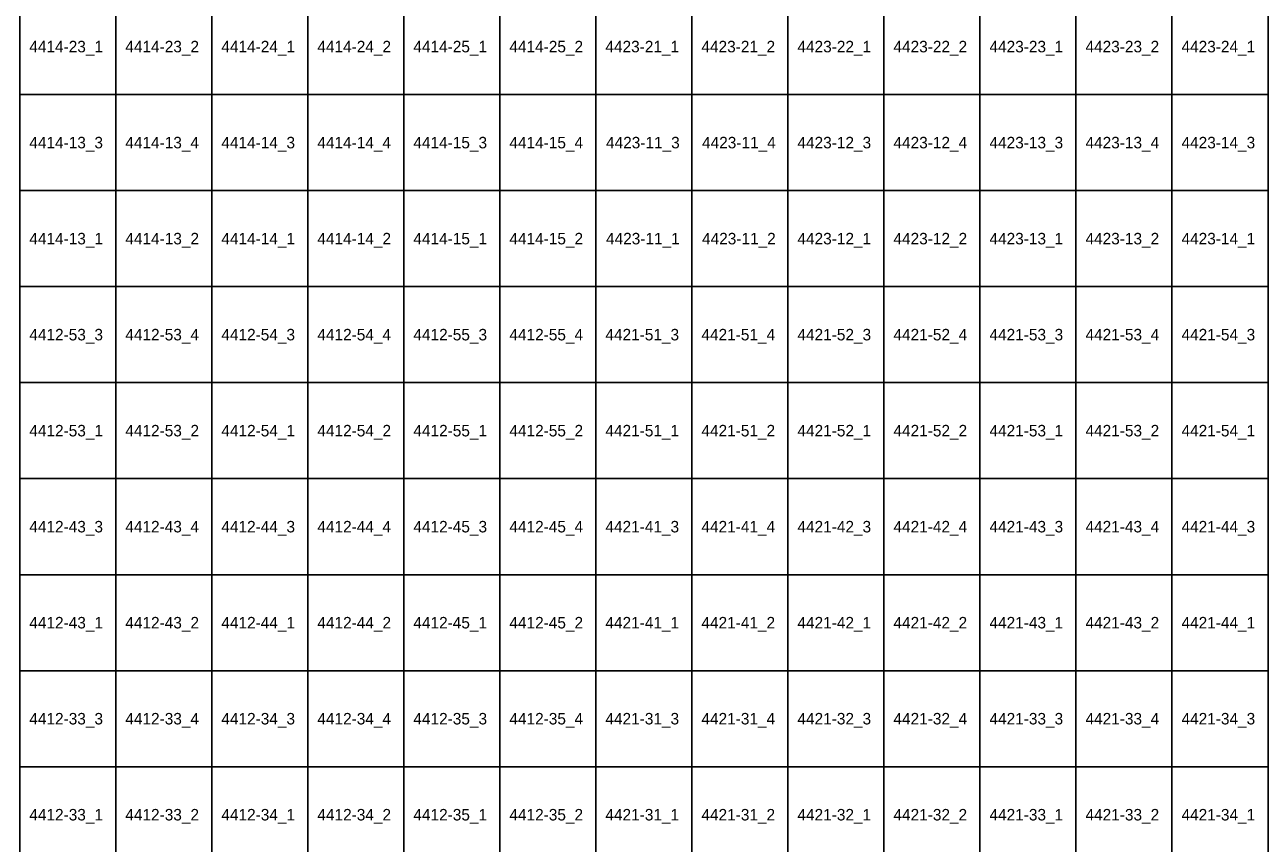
# Model space of a CAD drawing. Extents: x 312500 to 765000, y 172500 to 440000.
# Drawn here: x 635129 to 667325, y 310507 to 331819 of the extents above; entities that cross this region are included whole.
import ezdxf

# ---------------------------------------------------------------- set-up
doc = ezdxf.new("R2010")
doc.units = 0
doc.layers.add('Topo5_ramis_TKS2025', color=7, linetype='Continuous')
doc.layers.add('Topo5_ramis_TKS2025_Nr', color=7, linetype='Continuous')

msp = doc.modelspace()

# ---------------------------------------------------------------- linework, layer by layer
at = {"layer": 'Topo5_ramis_TKS2025'}
for points in [[(635000, 330000), (635000, 332500), (637500, 332500), (637500, 330000), (635000, 330000)], [(637500, 330000), (637500, 332500), (640000, 332500), (640000, 330000), (637500, 330000)], [(640000, 330000), (640000, 332500), (642500, 332500), (642500, 330000), (640000, 330000)], [(642500, 330000), (642500, 332500), (645000, 332500), (645000, 330000), (642500, 330000)], [(645000, 330000), (645000, 332500), (647500, 332500), (647500, 330000), (645000, 330000)], [(647500, 330000), (647500, 332500), (650000, 332500), (650000, 330000), (647500, 330000)], [(650000, 330000), (650000, 332500), (652500, 332500), (652500, 330000), (650000, 330000)], [(652500, 330000), (652500, 332500), (655000, 332500), (655000, 330000), (652500, 330000)], [(655000, 330000), (655000, 332500), (657500, 332500), (657500, 330000), (655000, 330000)], [(657500, 330000), (657500, 332500), (660000, 332500), (660000, 330000), (657500, 330000)], [(660000, 330000), (660000, 332500), (662500, 332500), (662500, 330000), (660000, 330000)], [(662500, 330000), (662500, 332500), (665000, 332500), (665000, 330000), (662500, 330000)], [(665000, 330000), (665000, 332500), (667500, 332500), (667500, 330000), (665000, 330000)], [(635000, 327500), (635000, 330000), (637500, 330000), (637500, 327500), (635000, 327500)], [(637500, 327500), (637500, 330000), (640000, 330000), (640000, 327500), (637500, 327500)], [(640000, 327500), (640000, 330000), (642500, 330000), (642500, 327500), (640000, 327500)], [(642500, 327500), (642500, 330000), (645000, 330000), (645000, 327500), (642500, 327500)], [(645000, 327500), (645000, 330000), (647500, 330000), (647500, 327500), (645000, 327500)], [(647500, 327500), (647500, 330000), (650000, 330000), (650000, 327500), (647500, 327500)], [(650000, 327500), (650000, 330000), (652500, 330000), (652500, 327500), (650000, 327500)], [(652500, 327500), (652500, 330000), (655000, 330000), (655000, 327500), (652500, 327500)], [(655000, 327500), (655000, 330000), (657500, 330000), (657500, 327500), (655000, 327500)], [(657500, 327500), (657500, 330000), (660000, 330000), (660000, 327500), (657500, 327500)], [(660000, 327500), (660000, 330000), (662500, 330000), (662500, 327500), (660000, 327500)], [(662500, 327500), (662500, 330000), (665000, 330000), (665000, 327500), (662500, 327500)], [(665000, 327500), (665000, 330000), (667500, 330000), (667500, 327500), (665000, 327500)], [(635000, 325000), (635000, 327500), (637500, 327500), (637500, 325000), (635000, 325000)], [(637500, 325000), (637500, 327500), (640000, 327500), (640000, 325000), (637500, 325000)], [(640000, 325000), (640000, 327500), (642500, 327500), (642500, 325000), (640000, 325000)], [(642500, 325000), (642500, 327500), (645000, 327500), (645000, 325000), (642500, 325000)], [(645000, 325000), (645000, 327500), (647500, 327500), (647500, 325000), (645000, 325000)], [(647500, 325000), (647500, 327500), (650000, 327500), (650000, 325000), (647500, 325000)], [(650000, 325000), (650000, 327500), (652500, 327500), (652500, 325000), (650000, 325000)], [(652500, 325000), (652500, 327500), (655000, 327500), (655000, 325000), (652500, 325000)], [(655000, 325000), (655000, 327500), (657500, 327500), (657500, 325000), (655000, 325000)], [(657500, 325000), (657500, 327500), (660000, 327500), (660000, 325000), (657500, 325000)], [(660000, 325000), (660000, 327500), (662500, 327500), (662500, 325000), (660000, 325000)], [(662500, 325000), (662500, 327500), (665000, 327500), (665000, 325000), (662500, 325000)], [(665000, 325000), (665000, 327500), (667500, 327500), (667500, 325000), (665000, 325000)], [(635000, 322500), (635000, 325000), (637500, 325000), (637500, 322500), (635000, 322500)], [(637500, 322500), (637500, 325000), (640000, 325000), (640000, 322500), (637500, 322500)], [(640000, 322500), (640000, 325000), (642500, 325000), (642500, 322500), (640000, 322500)], [(642500, 322500), (642500, 325000), (645000, 325000), (645000, 322500), (642500, 322500)], [(645000, 322500), (645000, 325000), (647500, 325000), (647500, 322500), (645000, 322500)], [(647500, 322500), (647500, 325000), (650000, 325000), (650000, 322500), (647500, 322500)], [(650000, 322500), (650000, 325000), (652500, 325000), (652500, 322500), (650000, 322500)], [(652500, 322500), (652500, 325000), (655000, 325000), (655000, 322500), (652500, 322500)], [(655000, 322500), (655000, 325000), (657500, 325000), (657500, 322500), (655000, 322500)], [(657500, 322500), (657500, 325000), (660000, 325000), (660000, 322500), (657500, 322500)], [(660000, 322500), (660000, 325000), (662500, 325000), (662500, 322500), (660000, 322500)], [(662500, 322500), (662500, 325000), (665000, 325000), (665000, 322500), (662500, 322500)], [(665000, 322500), (665000, 325000), (667500, 325000), (667500, 322500), (665000, 322500)], [(635000, 320000), (635000, 322500), (637500, 322500), (637500, 320000), (635000, 320000)], [(637500, 320000), (637500, 322500), (640000, 322500), (640000, 320000), (637500, 320000)], [(640000, 320000), (640000, 322500), (642500, 322500), (642500, 320000), (640000, 320000)], [(642500, 320000), (642500, 322500), (645000, 322500), (645000, 320000), (642500, 320000)], [(645000, 320000), (645000, 322500), (647500, 322500), (647500, 320000), (645000, 320000)], [(647500, 320000), (647500, 322500), (650000, 322500), (650000, 320000), (647500, 320000)], [(650000, 320000), (650000, 322500), (652500, 322500), (652500, 320000), (650000, 320000)], [(652500, 320000), (652500, 322500), (655000, 322500), (655000, 320000), (652500, 320000)], [(655000, 320000), (655000, 322500), (657500, 322500), (657500, 320000), (655000, 320000)], [(657500, 320000), (657500, 322500), (660000, 322500), (660000, 320000), (657500, 320000)], [(660000, 320000), (660000, 322500), (662500, 322500), (662500, 320000), (660000, 320000)], [(662500, 320000), (662500, 322500), (665000, 322500), (665000, 320000), (662500, 320000)], [(665000, 320000), (665000, 322500), (667500, 322500), (667500, 320000), (665000, 320000)], [(635000, 317500), (635000, 320000), (637500, 320000), (637500, 317500), (635000, 317500)], [(637500, 317500), (637500, 320000), (640000, 320000), (640000, 317500), (637500, 317500)], [(640000, 317500), (640000, 320000), (642500, 320000), (642500, 317500), (640000, 317500)], [(642500, 317500), (642500, 320000), (645000, 320000), (645000, 317500), (642500, 317500)], [(645000, 317500), (645000, 320000), (647500, 320000), (647500, 317500), (645000, 317500)], [(647500, 317500), (647500, 320000), (650000, 320000), (650000, 317500), (647500, 317500)], [(650000, 317500), (650000, 320000), (652500, 320000), (652500, 317500), (650000, 317500)], [(652500, 317500), (652500, 320000), (655000, 320000), (655000, 317500), (652500, 317500)], [(655000, 317500), (655000, 320000), (657500, 320000), (657500, 317500), (655000, 317500)], [(657500, 317500), (657500, 320000), (660000, 320000), (660000, 317500), (657500, 317500)], [(660000, 317500), (660000, 320000), (662500, 320000), (662500, 317500), (660000, 317500)], [(662500, 317500), (662500, 320000), (665000, 320000), (665000, 317500), (662500, 317500)], [(665000, 317500), (665000, 320000), (667500, 320000), (667500, 317500), (665000, 317500)], [(635000, 315000), (635000, 317500), (637500, 317500), (637500, 315000), (635000, 315000)], [(637500, 315000), (637500, 317500), (640000, 317500), (640000, 315000), (637500, 315000)], [(640000, 315000), (640000, 317500), (642500, 317500), (642500, 315000), (640000, 315000)], [(642500, 315000), (642500, 317500), (645000, 317500), (645000, 315000), (642500, 315000)], [(645000, 315000), (645000, 317500), (647500, 317500), (647500, 315000), (645000, 315000)], [(647500, 315000), (647500, 317500), (650000, 317500), (650000, 315000), (647500, 315000)], [(650000, 315000), (650000, 317500), (652500, 317500), (652500, 315000), (650000, 315000)], [(652500, 315000), (652500, 317500), (655000, 317500), (655000, 315000), (652500, 315000)], [(655000, 315000), (655000, 317500), (657500, 317500), (657500, 315000), (655000, 315000)], [(657500, 315000), (657500, 317500), (660000, 317500), (660000, 315000), (657500, 315000)], [(660000, 315000), (660000, 317500), (662500, 317500), (662500, 315000), (660000, 315000)], [(662500, 315000), (662500, 317500), (665000, 317500), (665000, 315000), (662500, 315000)], [(665000, 315000), (665000, 317500), (667500, 317500), (667500, 315000), (665000, 315000)], [(635000, 312500), (635000, 315000), (637500, 315000), (637500, 312500), (635000, 312500)], [(637500, 312500), (637500, 315000), (640000, 315000), (640000, 312500), (637500, 312500)], [(640000, 312500), (640000, 315000), (642500, 315000), (642500, 312500), (640000, 312500)], [(642500, 312500), (642500, 315000), (645000, 315000), (645000, 312500), (642500, 312500)], [(645000, 312500), (645000, 315000), (647500, 315000), (647500, 312500), (645000, 312500)], [(647500, 312500), (647500, 315000), (650000, 315000), (650000, 312500), (647500, 312500)], [(650000, 312500), (650000, 315000), (652500, 315000), (652500, 312500), (650000, 312500)], [(652500, 312500), (652500, 315000), (655000, 315000), (655000, 312500), (652500, 312500)], [(655000, 312500), (655000, 315000), (657500, 315000), (657500, 312500), (655000, 312500)], [(657500, 312500), (657500, 315000), (660000, 315000), (660000, 312500), (657500, 312500)], [(660000, 312500), (660000, 315000), (662500, 315000), (662500, 312500), (660000, 312500)], [(662500, 312500), (662500, 315000), (665000, 315000), (665000, 312500), (662500, 312500)], [(665000, 312500), (665000, 315000), (667500, 315000), (667500, 312500), (665000, 312500)], [(635000, 310000), (635000, 312500), (637500, 312500), (637500, 310000), (635000, 310000)], [(637500, 310000), (637500, 312500), (640000, 312500), (640000, 310000), (637500, 310000)], [(640000, 310000), (640000, 312500), (642500, 312500), (642500, 310000), (640000, 310000)], [(642500, 310000), (642500, 312500), (645000, 312500), (645000, 310000), (642500, 310000)], [(645000, 310000), (645000, 312500), (647500, 312500), (647500, 310000), (645000, 310000)], [(647500, 310000), (647500, 312500), (650000, 312500), (650000, 310000), (647500, 310000)], [(650000, 310000), (650000, 312500), (652500, 312500), (652500, 310000), (650000, 310000)], [(652500, 310000), (652500, 312500), (655000, 312500), (655000, 310000), (652500, 310000)], [(655000, 310000), (655000, 312500), (657500, 312500), (657500, 310000), (655000, 310000)], [(657500, 310000), (657500, 312500), (660000, 312500), (660000, 310000), (657500, 310000)], [(660000, 310000), (660000, 312500), (662500, 312500), (662500, 310000), (660000, 310000)], [(662500, 310000), (662500, 312500), (665000, 312500), (665000, 310000), (662500, 310000)], [(665000, 310000), (665000, 312500), (667500, 312500), (667500, 310000), (665000, 310000)]]:
    msp.add_lwpolyline(points, dxfattribs=at)

# ---------------------------------------------------------------- texts
at = {"layer": 'Topo5_ramis_TKS2025_Nr'}
for s, p in [('4414-23_1', (635248, 331100)), ('4414-23_2', (637748, 331100)), ('4414-24_1', (640248, 331100)), ('4414-24_2', (642748, 331100)), ('4414-25_1', (645248, 331100)), ('4414-25_2', (647748, 331100)), ('4423-21_1', (650248, 331100)), ('4423-21_2', (652748, 331100)), ('4423-22_1', (655248, 331100)), ('4423-22_2', (657748, 331100)), ('4423-23_1', (660248, 331100)), ('4423-23_2', (662748, 331100)), ('4423-24_1', (665248, 331100)), ('4414-13_3', (635248, 328600)), ('4414-13_4', (637748, 328600)), ('4414-14_3', (640248, 328600)), ('4414-14_4', (642748, 328600)), ('4414-15_3', (645248, 328600)), ('4414-15_4', (647748, 328600)), ('4423-11_3', (650264, 328600)), ('4423-11_4', (652764, 328600)), ('4423-12_3', (655248, 328600)), ('4423-12_4', (657748, 328600)), ('4423-13_3', (660248, 328600)), ('4423-13_4', (662748, 328600)), ('4423-14_3', (665248, 328600)), ('4414-13_1', (635248, 326100)), ('4414-13_2', (637748, 326100)), ('4414-14_1', (640248, 326100)), ('4414-14_2', (642748, 326100)), ('4414-15_1', (645248, 326100)), ('4414-15_2', (647748, 326100)), ('4423-11_1', (650264, 326100)), ('4423-11_2', (652764, 326100)), ('4423-12_1', (655248, 326100)), ('4423-12_2', (657748, 326100)), ('4423-13_1', (660248, 326100)), ('4423-13_2', (662748, 326100)), ('4423-14_1', (665248, 326100)), ('4412-53_3', (635248, 323600)), ('4412-53_4', (637748, 323600)), ('4412-54_3', (640248, 323600)), ('4412-54_4', (642748, 323600)), ('4412-55_3', (645248, 323600)), ('4412-55_4', (647748, 323600)), ('4421-51_3', (650248, 323600)), ('4421-51_4', (652748, 323600)), ('4421-52_3', (655248, 323600)), ('4421-52_4', (657748, 323600)), ('4421-53_3', (660248, 323600)), ('4421-53_4', (662748, 323600)), ('4421-54_3', (665248, 323600)), ('4412-53_1', (635248, 321100)), ('4412-53_2', (637748, 321100)), ('4412-54_1', (640248, 321100)), ('4412-54_2', (642748, 321100)), ('4412-55_1', (645248, 321100)), ('4412-55_2', (647748, 321100)), ('4421-51_1', (650248, 321100)), ('4421-51_2', (652748, 321100)), ('4421-52_1', (655248, 321100)), ('4421-52_2', (657748, 321100)), ('4421-53_1', (660248, 321100)), ('4421-53_2', (662748, 321100)), ('4421-54_1', (665248, 321100)), ('4412-43_3', (635248, 318600)), ('4412-43_4', (637748, 318600)), ('4412-44_3', (640248, 318600)), ('4412-44_4', (642748, 318600)), ('4412-45_3', (645248, 318600)), ('4412-45_4', (647748, 318600)), ('4421-41_3', (650248, 318600)), ('4421-41_4', (652748, 318600)), ('4421-42_3', (655248, 318600)), ('4421-42_4', (657748, 318600)), ('4421-43_3', (660248, 318600)), ('4421-43_4', (662748, 318600)), ('4421-44_3', (665248, 318600)), ('4412-43_1', (635248, 316100)), ('4412-43_2', (637748, 316100)), ('4412-44_1', (640248, 316100)), ('4412-44_2', (642748, 316100)), ('4412-45_1', (645248, 316100)), ('4412-45_2', (647748, 316100)), ('4421-41_1', (650248, 316100)), ('4421-41_2', (652748, 316100)), ('4421-42_1', (655248, 316100)), ('4421-42_2', (657748, 316100)), ('4421-43_1', (660248, 316100)), ('4421-43_2', (662748, 316100)), ('4421-44_1', (665248, 316100)), ('4412-33_3', (635248, 313600)), ('4412-33_4', (637748, 313600)), ('4412-34_3', (640248, 313600)), ('4412-34_4', (642748, 313600)), ('4412-35_3', (645248, 313600)), ('4412-35_4', (647748, 313600)), ('4421-31_3', (650248, 313600)), ('4421-31_4', (652748, 313600)), ('4421-32_3', (655248, 313600)), ('4421-32_4', (657748, 313600)), ('4421-33_3', (660248, 313600)), ('4421-33_4', (662748, 313600)), ('4421-34_3', (665248, 313600)), ('4412-33_1', (635248, 311100)), ('4412-33_2', (637748, 311100)), ('4412-34_1', (640248, 311100)), ('4412-34_2', (642748, 311100)), ('4412-35_1', (645248, 311100)), ('4412-35_2', (647748, 311100)), ('4421-31_1', (650248, 311100)), ('4421-31_2', (652748, 311100)), ('4421-32_1', (655248, 311100)), ('4421-32_2', (657748, 311100)), ('4421-33_1', (660248, 311100)), ('4421-33_2', (662748, 311100)), ('4421-34_1', (665248, 311100))]:
    msp.add_text(s, height=300, dxfattribs=at).set_placement(p)

doc.saveas('drawing.dxf')
